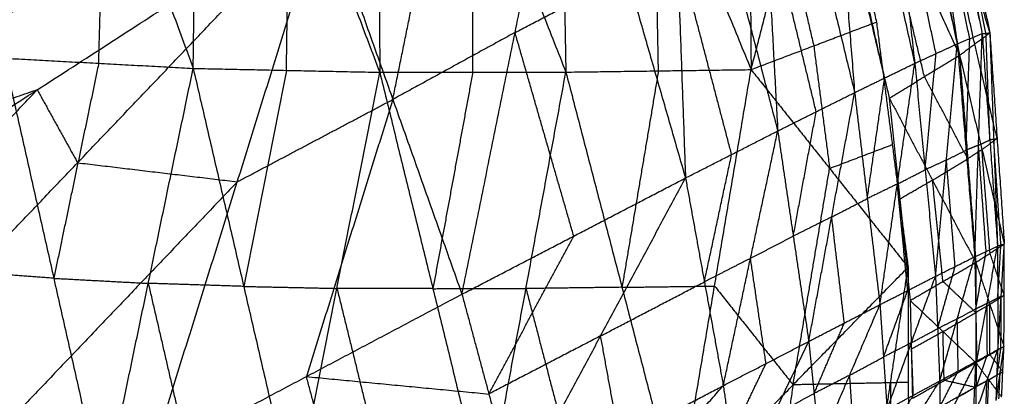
# Model space of a CAD drawing. Header units: millimetres. Extents: x -106 to 110, y -96 to 120.
# Tile 978 of 1020: x 91.19 to 96.42, y 60.47 to 62.47. Entities that reach past the tile are written whole.
import ezdxf

# ---------------------------------------------------------------- set-up
doc = ezdxf.new("R2010")
doc.units = ezdxf.units.MM
doc.header["$MEASUREMENT"] = 0
doc.layers.add('Default', color=7, linetype='Continuous', true_color=0x000000)

msp = doc.modelspace()

# ---------------------------------------------------------------- linework, layer by layer
at = {"layer": 'Default'}
for points in [[(89.3288, 61.8883, 12.4242), (90.5832, 63.471, 13.1306), (91.8377, 65.0536, 13.837)], [(95.0563, 64.919, 10.4519), (95.0668, 63.564, 10.7289), (95.0773, 62.209, 11.0059)], [(91.1806, 64.7518, 8.5788), (91.6474, 63.4837, 9.0477), (92.1143, 62.2156, 9.5165)], [(92.1143, 62.2156, 9.5165), (92.1311, 63.47, 9.2637), (92.148, 64.7244, 9.0108)], [(92.148, 64.7244, 9.0108), (92.6264, 63.4595, 9.5026), (93.1049, 62.1947, 9.9944)], [(93.1, 64.7186, 9.4643), (93.1024, 63.4566, 9.7293), (93.1049, 62.1947, 9.9944)], [(93.1, 64.7186, 9.4643), (93.5968, 63.4571, 9.9789), (94.0936, 62.1957, 10.4934)], [(94.0459, 64.7271, 9.9375), (94.0697, 63.4614, 10.2155), (94.0936, 62.1957, 10.4934)], [(94.0459, 64.7271, 9.9375), (94.5616, 63.4681, 10.4717), (95.0773, 62.209, 11.0059)], [(95.8241, 64.6819, 11.9709), (95.9985, 63.5142, 12.417), (96.1728, 62.3466, 12.8632)], [(95.8241, 64.6819, 11.9709), (96.0645, 63.5409, 12.2611), (96.3048, 62.3999, 12.5513)], [(95.8673, 64.6865, 11.5861), (96.086, 63.5432, 12.0687), (96.3048, 62.3999, 12.5513)], [(95.8673, 64.6865, 11.5861), (96.1063, 63.5453, 11.9212), (96.3453, 62.4042, 12.2562)], [(95.6809, 64.6205, 12.3877), (95.8137, 63.4314, 12.7784), (95.9466, 62.2423, 13.1691)], [(95.6809, 64.6205, 12.3877), (95.9268, 63.4836, 12.6254), (96.1728, 62.3466, 12.8632)], [(95.6897, 64.5476, 10.9886), (95.9373, 63.4166, 11.3831), (96.185, 62.2856, 11.7776)], [(95.6897, 64.5476, 10.9886), (96.0175, 63.4759, 11.6224), (96.3453, 62.4042, 12.2562)], [(95.4345, 64.5002, 12.8076), (95.5308, 63.2937, 13.1256), (95.6272, 62.0871, 13.4435)], [(95.4345, 64.5002, 12.8076), (95.6905, 63.3713, 12.9884), (95.9466, 62.2423, 13.1691)], [(95.0862, 64.3211, 13.1974), (95.1526, 63.102, 13.4289), (95.219, 61.8829, 13.6604)], [(95.0862, 64.3211, 13.1974), (95.3567, 63.2041, 13.3205), (95.6272, 62.0871, 13.4435)], [(95.2784, 64.2806, 10.6203), (95.5449, 63.1691, 11.0387), (95.8113, 62.0576, 11.457)], [(95.2784, 64.2806, 10.6203), (95.7317, 63.2831, 11.199), (96.185, 62.2856, 11.7776)], [(94.6407, 64.0855, 13.5229), (94.6848, 62.8592, 13.6593), (94.729, 61.6329, 13.7958)], [(94.6407, 64.0855, 13.5229), (94.9298, 62.9842, 13.5916), (95.219, 61.8829, 13.6604)], [(93.5417, 61.0152, 13.7507), (93.8236, 62.4062, 13.7514), (94.1055, 63.7973, 13.7521)], [(94.1055, 63.7973, 13.7521), (94.4172, 62.7151, 13.7739), (94.729, 61.6329, 13.7958)], [(95.0773, 62.209, 11.0059), (95.2678, 62.9465, 10.906), (95.4584, 63.6841, 10.806)], [(95.4584, 63.6841, 10.806), (95.6008, 63.0729, 11.0402), (95.7432, 62.4618, 11.2744)], [(96.325, 62.4021, 12.4038), (96.2055, 62.9726, 12.2362), (96.086, 63.5432, 12.0687)], [(96.2388, 62.3732, 12.7072), (96.1186, 62.9437, 12.5621), (95.9985, 63.5142, 12.417)], [(91.6124, 62.2426, 9.2887), (91.6299, 62.8632, 9.1682), (91.6474, 63.4837, 9.0477)], [(92.6096, 62.2051, 9.7555), (92.618, 62.8323, 9.629), (92.6264, 63.4595, 9.5026)], [(93.1746, 62.0503, 13.7879), (93.3156, 62.7459, 13.7883), (93.4565, 63.4414, 13.7886)], [(93.5992, 62.1952, 10.2439), (93.598, 62.8261, 10.1114), (93.5968, 63.4571, 9.9789)], [(94.5854, 62.2023, 10.7497), (94.5735, 62.8352, 10.6107), (94.5616, 63.4681, 10.4717)], [(96.2651, 62.3449, 12.0169), (96.1413, 62.9104, 11.8197), (96.0175, 63.4759, 11.6224)], [(96.0597, 62.2944, 13.0161), (95.9367, 62.8629, 12.8973), (95.8137, 63.4314, 12.7784)], [(95.7869, 62.1647, 13.3063), (95.6589, 62.7292, 13.2159), (95.5308, 63.2937, 13.1256)], [(95.9981, 62.1716, 11.6173), (95.8649, 62.7274, 11.4081), (95.7317, 63.2831, 11.199)], [(89.3288, 61.8883, 12.4242), (91.0682, 62.4869, 13.1247), (92.8075, 63.0855, 13.8251)], [(89.7642, 61.1173, 12.4242), (91.2859, 62.1014, 13.1247), (92.8075, 63.0855, 13.8251)], [(90.1929, 60.3425, 12.4242), (91.5002, 61.714, 13.1247), (92.8075, 63.0855, 13.8251)], [(91.8896, 60.14, 13.1176), (92.3486, 61.6127, 13.4714), (92.8075, 63.0855, 13.8251)], [(92.8075, 63.0855, 13.8251), (93.1746, 62.0503, 13.7879), (93.5417, 61.0152, 13.7507)], [(95.4231, 61.985, 13.552), (95.2879, 62.5435, 13.4904), (95.1526, 63.102, 13.4289)], [(95.2678, 62.9465, 10.906), (95.339, 62.641, 11.0231), (95.4102, 62.3354, 11.1402)], [(94.974, 61.7579, 13.7281), (94.8294, 62.3085, 13.6937), (94.6848, 62.8592, 13.6593)], [(93.8236, 62.4062, 13.7514), (94.1204, 62.5607, 13.7627), (94.4172, 62.7151, 13.7739)], [(95.0773, 62.209, 11.0059), (95.4102, 62.3354, 11.1402), (95.7432, 62.4618, 11.2744)], [(95.7432, 62.4618, 11.2744), (95.8272, 61.8103, 11.5968), (95.9112, 61.1589, 11.9192)], [(93.8236, 62.4062, 13.7514), (93.4991, 62.2283, 13.7696), (93.1746, 62.0503, 13.7879)], [(94.1353, 61.324, 13.7732), (93.9794, 61.8651, 13.7623), (93.8236, 62.4062, 13.7514)], [(96.1728, 62.3466, 12.8632), (96.2388, 62.3732, 12.7072), (96.3048, 62.3999, 12.5513)], [(96.185, 62.2856, 11.7776), (96.2651, 62.3449, 12.0169), (96.3453, 62.4042, 12.2562)], [(96.2653, 61.2144, 13.1818), (96.2851, 61.8071, 12.8665), (96.3048, 62.3999, 12.5513)], [(96.3048, 62.3999, 12.5513), (96.325, 62.4021, 12.4038), (96.3453, 62.4042, 12.2562)], [(96.3048, 62.3999, 12.5513), (96.3455, 61.8356, 12.7461), (96.3863, 61.2712, 12.9409)], [(96.3455, 61.8356, 12.7461), (96.3353, 62.1188, 12.5749), (96.325, 62.4021, 12.4038)], [(96.3453, 62.4042, 12.2562), (96.3658, 61.8377, 12.5986), (96.3863, 61.2712, 12.9409)], [(96.3453, 62.4042, 12.2562), (96.3838, 61.8433, 12.4813), (96.4223, 61.2823, 12.7064)], [(95.9466, 62.2423, 13.1691), (96.0597, 62.2944, 13.0161), (96.1728, 62.3466, 12.8632)], [(96.0568, 61.1104, 13.4106), (96.1148, 61.7285, 13.1369), (96.1728, 62.3466, 12.8632)], [(96.1728, 62.3466, 12.8632), (96.2191, 61.7805, 13.0225), (96.2653, 61.2144, 13.1818)], [(96.2191, 61.7805, 13.0225), (96.2289, 62.0769, 12.8649), (96.2388, 62.3732, 12.7072)], [(96.3838, 61.8433, 12.4813), (96.3244, 62.0941, 12.2491), (96.2651, 62.3449, 12.0169)], [(95.4102, 62.3354, 11.1402), (95.4522, 62.0097, 11.3014), (95.4943, 61.6839, 11.4626)], [(95.8113, 62.0576, 11.457), (95.9981, 62.1716, 11.6173), (96.185, 62.2856, 11.7776)], [(96.0017, 61.6763, 13.2898), (96.0307, 61.9854, 13.153), (96.0597, 62.2944, 13.0161)], [(96.185, 62.2856, 11.7776), (96.2279, 61.735, 12.0428), (96.2708, 61.1843, 12.308)], [(96.185, 62.2856, 11.7776), (96.3036, 61.784, 12.242), (96.4223, 61.2823, 12.7064)], [(91.1106, 62.2696, 9.0609), (91.3738, 61.0999, 9.7662), (91.637, 59.9302, 10.4715)], [(91.1106, 62.2696, 9.0609), (91.6124, 62.2426, 9.2887), (92.1143, 62.2156, 9.5165)], [(91.6124, 62.2426, 9.2887), (91.4931, 61.6712, 9.5275), (91.3738, 61.0999, 9.7662)], [(95.6272, 62.0871, 13.4435), (95.7869, 62.1647, 13.3063), (95.9466, 62.2423, 13.1691)], [(95.7617, 60.9598, 13.607), (95.8541, 61.601, 13.3881), (95.9466, 62.2423, 13.1691)], [(95.9466, 62.2423, 13.1691), (96.0017, 61.6763, 13.2898), (96.0568, 61.1104, 13.4106)], [(91.637, 59.9302, 10.4715), (91.8756, 61.0729, 9.994), (92.1143, 62.2156, 9.5165)], [(92.1143, 62.2156, 9.5165), (92.3826, 61.0568, 10.2459), (92.6509, 59.8979, 10.9752)], [(92.1143, 62.2156, 9.5165), (92.6096, 62.2051, 9.7555), (93.1049, 62.1947, 9.9944)], [(92.6096, 62.2051, 9.7555), (92.4961, 61.6309, 10.0007), (92.3826, 61.0568, 10.2459)], [(92.6509, 59.8979, 10.9752), (92.8779, 61.0463, 10.4848), (93.1049, 62.1947, 9.9944)], [(93.1049, 62.1947, 9.9944), (93.5992, 62.1952, 10.2439), (94.0936, 62.1957, 10.4934)], [(93.1049, 62.1947, 9.9944), (93.3873, 61.0447, 10.7475), (93.6698, 59.8947, 11.5006)], [(93.5992, 62.1952, 10.2439), (93.4933, 61.6199, 10.4957), (93.3873, 61.0447, 10.7475)], [(93.6698, 59.8947, 11.5006), (93.8817, 61.0452, 10.997), (94.0936, 62.1957, 10.4934)], [(94.0936, 62.1957, 10.4934), (94.5854, 62.2023, 10.7497), (95.0773, 62.209, 11.0059)], [(94.0936, 62.1957, 10.4934), (94.3916, 61.052, 11.2668), (94.6895, 59.9084, 12.0401)], [(94.5854, 62.2023, 10.7497), (94.4885, 61.6272, 11.0082), (94.3916, 61.052, 11.2668)], [(94.6895, 59.9084, 12.0401), (94.8834, 61.0587, 11.523), (95.0773, 62.209, 11.0059)], [(95.0773, 62.209, 11.0059), (95.4943, 61.6839, 11.4626), (95.9112, 61.1589, 11.9192)], [(95.6944, 61.5234, 13.5253), (95.7407, 61.8441, 13.4158), (95.7869, 62.1647, 13.3063)], [(96.2279, 61.735, 12.0428), (96.113, 61.9533, 11.8301), (95.9981, 62.1716, 11.6173)], [(91.2859, 62.1014, 13.1247), (90.4162, 61.8021, 12.7745), (89.5465, 61.5028, 12.4242)], [(89.9785, 60.7299, 12.4242), (90.6322, 61.4156, 12.7745), (91.2859, 62.1014, 13.1247)], [(91.2859, 62.1014, 13.1247), (91.393, 61.9077, 13.1247), (91.5002, 61.714, 13.1247)], [(95.219, 61.8829, 13.6604), (95.4231, 61.985, 13.552), (95.6272, 62.0871, 13.4435)], [(95.3838, 60.7648, 13.7506), (95.5055, 61.4259, 13.597), (95.6272, 62.0871, 13.4435)], [(95.6272, 62.0871, 13.4435), (95.6944, 61.5234, 13.5253), (95.7617, 60.9598, 13.607)], [(92.3486, 61.6127, 13.4714), (92.7616, 61.8315, 13.6296), (93.1746, 62.0503, 13.7879)], [(93.1746, 62.0503, 13.7879), (92.9451, 61.314, 13.611), (92.7156, 60.5776, 13.4341)], [(95.8113, 62.0576, 11.457), (95.8668, 61.5198, 11.7383), (95.9222, 60.982, 12.0197)], [(95.8113, 62.0576, 11.457), (96.041, 61.6209, 11.8825), (96.2708, 61.1843, 12.308)], [(95.3014, 61.3238, 13.7055), (95.3623, 61.6544, 13.6287), (95.4231, 61.985, 13.552)], [(94.729, 61.6329, 13.7958), (94.974, 61.7579, 13.7281), (95.219, 61.8829, 13.6604)], [(94.9297, 60.529, 13.8225), (95.0743, 61.2059, 13.7415), (95.219, 61.8829, 13.6604)], [(95.219, 61.8829, 13.6604), (95.3014, 61.3238, 13.7055), (95.3838, 60.7648, 13.7506)], [(96.2851, 61.8071, 12.8665), (96.3153, 61.8214, 12.8063), (96.3455, 61.8356, 12.7461)], [(96.3036, 61.784, 12.242), (96.3437, 61.8136, 12.3616), (96.3838, 61.8433, 12.4813)], [(96.3658, 61.8377, 12.5986), (96.3556, 61.8366, 12.6723), (96.3455, 61.8356, 12.7461)], [(96.3658, 61.8377, 12.5986), (96.3748, 61.8405, 12.5399), (96.3838, 61.8433, 12.4813)], [(96.4043, 61.2768, 12.8236), (96.385, 61.5572, 12.7111), (96.3658, 61.8377, 12.5986)], [(95.4943, 61.6839, 11.4626), (95.6607, 61.7471, 11.5297), (95.8272, 61.8103, 11.5968)], [(96.1148, 61.7285, 13.1369), (96.1669, 61.7545, 13.0797), (96.2191, 61.7805, 13.0225)], [(96.2851, 61.8071, 12.8665), (96.2521, 61.7938, 12.9445), (96.2191, 61.7805, 13.0225)], [(96.3036, 61.784, 12.242), (96.2657, 61.7595, 12.1424), (96.2279, 61.735, 12.0428)], [(96.3258, 61.2428, 13.0613), (96.3054, 61.525, 12.9639), (96.2851, 61.8071, 12.8665)], [(96.3465, 61.2333, 12.5072), (96.3251, 61.5086, 12.3746), (96.3036, 61.784, 12.242)], [(91.5002, 61.714, 13.1247), (91.9244, 61.6634, 13.298), (92.3486, 61.6127, 13.4714)], [(94.8293, 61.0809, 13.8092), (94.9017, 61.4194, 13.7686), (94.974, 61.7579, 13.7281)], [(96.1148, 61.7285, 13.1369), (96.0583, 61.7024, 13.2134), (96.0017, 61.6763, 13.2898)], [(96.041, 61.6209, 11.8825), (96.1345, 61.678, 11.9627), (96.2279, 61.735, 12.0428)], [(96.1611, 61.1624, 13.2962), (96.1379, 61.4454, 13.2165), (96.1148, 61.7285, 13.1369)], [(95.3004, 60.5336, 11.9797), (95.3973, 61.1088, 11.7211), (95.4943, 61.6839, 11.4626)], [(95.8541, 61.601, 13.3881), (95.9279, 61.6387, 13.3389), (96.0017, 61.6763, 13.2898)], [(92.3486, 61.6127, 13.4714), (91.6949, 60.927, 13.1212), (91.0412, 60.2412, 12.7709)], [(93.5417, 61.0152, 13.7507), (94.1353, 61.324, 13.7732), (94.729, 61.6329, 13.7958)], [(93.8276, 59.9545, 13.6979), (94.2783, 60.7937, 13.7469), (94.729, 61.6329, 13.7958)], [(94.729, 61.6329, 13.7958), (94.8293, 61.0809, 13.8092), (94.9297, 60.529, 13.8225)], [(96.041, 61.6209, 11.8825), (95.9539, 61.5704, 11.8104), (95.8668, 61.5198, 11.7383)], [(96.0965, 61.0832, 12.1639), (96.0688, 61.352, 12.0232), (96.041, 61.6209, 11.8825)], [(95.8541, 61.601, 13.3881), (95.7743, 61.5622, 13.4567), (95.6944, 61.5234, 13.5253)], [(95.9093, 61.0351, 13.5088), (95.8817, 61.318, 13.4484), (95.8541, 61.601, 13.3881)], [(95.5055, 61.4259, 13.597), (95.6, 61.4747, 13.5612), (95.6944, 61.5234, 13.5253)], [(95.5055, 61.4259, 13.597), (95.4035, 61.3749, 13.6513), (95.3014, 61.3238, 13.7055)], [(95.5728, 60.8623, 13.6788), (95.5391, 61.1441, 13.6379), (95.5055, 61.4259, 13.597)], [(93.6846, 60.4848, 13.7243), (93.91, 60.9044, 13.7488), (94.1353, 61.324, 13.7732)], [(95.0743, 61.2059, 13.7415), (95.1879, 61.2649, 13.7235), (95.3014, 61.3238, 13.7055)], [(96.2653, 61.2144, 13.1818), (96.3258, 61.2428, 13.0613), (96.3863, 61.2712, 12.9409)], [(96.2706, 60.9374, 13.2709), (96.2982, 61.0901, 13.1661), (96.3258, 61.2428, 13.0613)], [(96.2708, 61.1843, 12.308), (96.3465, 61.2333, 12.5072), (96.4223, 61.2823, 12.7064)], [(96.2758, 60.6605, 13.3601), (96.331, 60.9659, 13.1505), (96.3863, 61.2712, 12.9409)], [(96.3863, 61.2712, 12.9409), (96.4043, 61.2768, 12.8236), (96.4223, 61.2823, 12.7064)], [(96.3863, 61.2712, 12.9409), (96.3875, 60.9963, 13.0498), (96.3887, 60.7214, 13.1588)], [(96.3875, 60.9963, 13.0498), (96.3959, 61.1365, 12.9367), (96.4043, 61.2768, 12.8236)], [(96.3887, 60.7214, 13.1588), (96.4055, 61.0018, 12.9326), (96.4223, 61.2823, 12.7064)], [(96.4204, 60.7376, 12.9583), (96.4213, 61.0099, 12.8323), (96.4223, 61.2823, 12.7064)], [(95.0743, 61.2059, 13.7415), (94.9518, 61.1434, 13.7753), (94.8293, 61.0809, 13.8092)], [(95.1567, 60.6469, 13.7865), (95.1155, 60.9264, 13.764), (95.0743, 61.2059, 13.7415)], [(96.0568, 61.1104, 13.4106), (96.1611, 61.1624, 13.2962), (96.2653, 61.2144, 13.1818)], [(96.0792, 60.5541, 13.5461), (96.1723, 60.8842, 13.3639), (96.2653, 61.2144, 13.1818)], [(96.2653, 61.2144, 13.1818), (96.2706, 60.9374, 13.2709), (96.2758, 60.6605, 13.3601)], [(96.4213, 61.0099, 12.8323), (96.3839, 61.1216, 12.6698), (96.3465, 61.2333, 12.5072)], [(91.3738, 61.0999, 9.7662), (91.1183, 61.1188, 9.6456), (90.8628, 61.1378, 9.5249)], [(94.6895, 59.9084, 12.0401), (95.3004, 60.5336, 11.9797), (95.9112, 61.1589, 11.9192)], [(95.7248, 59.9298, 12.5967), (95.818, 60.5443, 12.258), (95.9112, 61.1589, 11.9192)], [(95.9112, 61.1589, 11.9192), (95.9124, 60.5466, 12.3091), (95.9135, 59.9343, 12.699)], [(95.9222, 60.982, 12.0197), (96.0965, 61.0832, 12.1639), (96.2708, 61.1843, 12.308)], [(96.068, 60.8322, 13.4784), (96.1145, 60.9973, 13.3873), (96.1611, 61.1624, 13.2962)], [(96.2708, 61.1843, 12.308), (96.2709, 60.918, 12.457), (96.271, 60.6517, 12.606)], [(96.2708, 61.1843, 12.308), (96.3456, 60.9609, 12.6331), (96.4204, 60.7376, 12.9583)], [(91.3738, 61.0999, 9.7662), (91.6247, 61.0864, 9.8801), (91.8756, 61.0729, 9.994)], [(94.2783, 60.7937, 13.7469), (94.5538, 60.9373, 13.778), (94.8293, 61.0809, 13.8092)], [(95.7617, 60.9598, 13.607), (95.9093, 61.0351, 13.5088), (96.0568, 61.1104, 13.4106)], [(95.7995, 60.403, 13.6993), (95.9282, 60.7567, 13.555), (96.0568, 61.1104, 13.4106)], [(96.0568, 61.1104, 13.4106), (96.068, 60.8322, 13.4784), (96.0792, 60.5541, 13.5461)], [(96.2709, 60.918, 12.457), (96.1837, 61.0006, 12.3104), (96.0965, 61.0832, 12.1639)], [(91.8756, 61.0729, 9.994), (92.0098, 60.4935, 10.3587), (92.144, 59.914, 10.7234)], [(92.3826, 61.0568, 10.2459), (92.1291, 61.0648, 10.12), (91.8756, 61.0729, 9.994)], [(92.3826, 61.0568, 10.2459), (92.6302, 61.0515, 10.3653), (92.8779, 61.0463, 10.4848)], [(92.8779, 61.0463, 10.4848), (93.0191, 60.4713, 10.8613), (93.1604, 59.8963, 11.2379)], [(93.3873, 61.0447, 10.7475), (93.1326, 61.0455, 10.6161), (92.8779, 61.0463, 10.4848)], [(93.3873, 61.0447, 10.7475), (93.6345, 61.0449, 10.8722), (93.8817, 61.0452, 10.997)], [(94.3916, 61.052, 11.2668), (94.1366, 61.0486, 11.1319), (93.8817, 61.0452, 10.997)], [(93.8817, 61.0452, 10.997), (94.0307, 60.4733, 11.3837), (94.1797, 59.9015, 11.7703)], [(94.3916, 61.052, 11.2668), (94.6375, 61.0553, 11.3949), (94.8834, 61.0587, 11.523)], [(94.8834, 61.0587, 11.523), (95.0919, 60.7961, 11.7513), (95.3004, 60.5336, 11.9797)], [(95.7806, 60.6814, 13.6532), (95.8449, 60.8582, 13.581), (95.9093, 61.0351, 13.5088)], [(91.8896, 60.14, 13.1176), (92.7156, 60.5776, 13.4341), (93.5417, 61.0152, 13.7507)], [(93.5417, 61.0152, 13.7507), (93.6846, 60.4848, 13.7243), (93.8276, 59.9545, 13.6979)], [(95.9222, 60.982, 12.0197), (95.9284, 60.722, 12.1788), (95.9345, 60.4621, 12.3379)], [(95.9222, 60.982, 12.0197), (96.0966, 60.8168, 12.3128), (96.271, 60.6517, 12.606)], [(96.331, 60.9659, 13.1505), (96.3592, 60.9811, 13.1002), (96.3875, 60.9963, 13.0498)], [(96.3456, 60.9609, 12.6331), (96.3835, 60.9854, 12.7327), (96.4213, 61.0099, 12.8323)], [(96.4055, 61.0018, 12.9326), (96.3965, 60.9991, 12.9912), (96.3875, 60.9963, 13.0498)], [(96.4045, 60.7295, 13.0585), (96.405, 60.8656, 12.9955), (96.4055, 61.0018, 12.9326)], [(96.4055, 61.0018, 12.9326), (96.4134, 61.0059, 12.8824), (96.4213, 61.0099, 12.8323)], [(95.3838, 60.7648, 13.7506), (95.5728, 60.8623, 13.6788), (95.7617, 60.9598, 13.607)], [(95.4404, 60.2099, 13.8023), (95.6011, 60.5849, 13.7047), (95.7617, 60.9598, 13.607)], [(95.7617, 60.9598, 13.607), (95.7806, 60.6814, 13.6532), (95.7995, 60.403, 13.6993)], [(96.1723, 60.8842, 13.3639), (96.2214, 60.9108, 13.3174), (96.2706, 60.9374, 13.2709)], [(96.331, 60.9659, 13.1505), (96.3008, 60.9517, 13.2107), (96.2706, 60.9374, 13.2709)], [(96.3456, 60.9609, 12.6331), (96.3083, 60.9395, 12.5451), (96.2709, 60.918, 12.457)], [(96.3322, 60.6909, 13.2594), (96.3316, 60.8284, 13.205), (96.331, 60.9659, 13.1505)], [(96.3457, 60.6946, 12.7821), (96.3457, 60.8278, 12.7076), (96.3456, 60.9609, 12.6331)], [(96.1723, 60.8842, 13.3639), (96.1201, 60.8582, 13.4211), (96.068, 60.8322, 13.4784)], [(96.0966, 60.8168, 12.3128), (96.1838, 60.8674, 12.3849), (96.2709, 60.918, 12.457)], [(96.1775, 60.6073, 13.4531), (96.1749, 60.7458, 13.4085), (96.1723, 60.8842, 13.3639)], [(95.4121, 60.4874, 13.7764), (95.4924, 60.6748, 13.7276), (95.5728, 60.8623, 13.6788)], [(95.9282, 60.7567, 13.555), (95.9981, 60.7944, 13.5167), (96.068, 60.8322, 13.4784)], [(94.2783, 60.7937, 13.7469), (93.9815, 60.6393, 13.7356), (93.6846, 60.4848, 13.7243)], [(94.3787, 60.2417, 13.7602), (94.3285, 60.5177, 13.7536), (94.2783, 60.7937, 13.7469)], [(96.0966, 60.8168, 12.3128), (96.0125, 60.7694, 12.2458), (95.9284, 60.722, 12.1788)], [(96.1027, 60.5569, 12.4719), (96.0997, 60.6868, 12.3924), (96.0966, 60.8168, 12.3128)], [(94.9297, 60.529, 13.8225), (95.1567, 60.6469, 13.7865), (95.3838, 60.7648, 13.7506)], [(95.0079, 59.9788, 13.8392), (95.1958, 60.3718, 13.7949), (95.3838, 60.7648, 13.7506)], [(95.3838, 60.7648, 13.7506), (95.4121, 60.4874, 13.7764), (95.4404, 60.2099, 13.8023)], [(95.9282, 60.7567, 13.555), (95.8544, 60.719, 13.6041), (95.7806, 60.6814, 13.6532)], [(95.9394, 60.4785, 13.6227), (95.9338, 60.6176, 13.5889), (95.9282, 60.7567, 13.555)], [(96.271, 60.6517, 12.606), (96.3457, 60.6946, 12.7821), (96.4204, 60.7376, 12.9583)], [(96.2712, 60.3867, 13.4586), (96.3299, 60.554, 13.3087), (96.3887, 60.7214, 13.1588)], [(96.2758, 60.6605, 13.3601), (96.3322, 60.6909, 13.2594), (96.3887, 60.7214, 13.1588)], [(96.3792, 60.4501, 13.2779), (96.3998, 60.5938, 13.1181), (96.4204, 60.7376, 12.9583)], [(96.3792, 60.4501, 13.2779), (96.3839, 60.5857, 13.2183), (96.3887, 60.7214, 13.1588)], [(96.3839, 60.5857, 13.2183), (96.3942, 60.6576, 13.1384), (96.4045, 60.7295, 13.0585)], [(96.3887, 60.7214, 13.1588), (96.4045, 60.7295, 13.0585), (96.4204, 60.7376, 12.9583)], [(96.4082, 60.4693, 13.0948), (96.4143, 60.6035, 13.0265), (96.4204, 60.7376, 12.9583)], [(95.6011, 60.5849, 13.7047), (95.6908, 60.6331, 13.6789), (95.7806, 60.6814, 13.6532)], [(96.2735, 60.5236, 13.4093), (96.3029, 60.6073, 13.3344), (96.3322, 60.6909, 13.2594)], [(96.4143, 60.6035, 13.0265), (96.38, 60.649, 12.9043), (96.3457, 60.6946, 12.7821)], [(94.9688, 60.2539, 13.8309), (95.0628, 60.4504, 13.8087), (95.1567, 60.6469, 13.7865)], [(95.9345, 60.4621, 12.3379), (96.1027, 60.5569, 12.4719), (96.271, 60.6517, 12.606)], [(96.0792, 60.5541, 13.5461), (96.1775, 60.6073, 13.4531), (96.2758, 60.6605, 13.3601)], [(96.0816, 60.2785, 13.6221), (96.1787, 60.4695, 13.4911), (96.2758, 60.6605, 13.3601)], [(96.2597, 60.3902, 12.7652), (96.2654, 60.5209, 12.6856), (96.271, 60.6517, 12.606)], [(96.271, 60.6517, 12.606), (96.3396, 60.5605, 12.8504), (96.4082, 60.4693, 13.0948)], [(96.2712, 60.3867, 13.4586), (96.2735, 60.5236, 13.4093), (96.2758, 60.6605, 13.3601)], [(92.7156, 60.5776, 13.4341), (93.2001, 60.5312, 13.5792), (93.6846, 60.4848, 13.7243)], [(92.8586, 60.0472, 13.4078), (92.7871, 60.3124, 13.421), (92.7156, 60.5776, 13.4341)], [(95.6011, 60.5849, 13.7047), (95.5066, 60.5361, 13.7405), (95.4121, 60.4874, 13.7764)], [(95.62, 60.3065, 13.7508), (95.6105, 60.4457, 13.7277), (95.6011, 60.5849, 13.7047)], [(96.0804, 60.4163, 13.5841), (96.129, 60.5118, 13.5186), (96.1775, 60.6073, 13.4531)], [(96.3396, 60.5605, 12.8504), (96.3025, 60.5407, 12.768), (96.2654, 60.5209, 12.6856)], [(96.3299, 60.554, 13.3087), (96.3569, 60.5699, 13.2635), (96.3839, 60.5857, 13.2183)], [(96.334, 60.4298, 12.93), (96.3368, 60.4951, 12.8902), (96.3396, 60.5605, 12.8504)], [(96.3396, 60.5605, 12.8504), (96.377, 60.582, 12.9385), (96.4143, 60.6035, 13.0265)], [(96.3998, 60.5938, 13.1181), (96.3918, 60.5898, 13.1682), (96.3839, 60.5857, 13.2183)], [(96.3937, 60.4597, 13.1864), (96.3967, 60.5268, 13.1522), (96.3998, 60.5938, 13.1181)], [(96.3998, 60.5938, 13.1181), (96.4071, 60.5986, 13.0723), (96.4143, 60.6035, 13.0265)], [(93.8276, 59.9545, 13.6979), (94.3787, 60.2417, 13.7602), (94.9297, 60.529, 13.8225)], [(93.9555, 59.4224, 13.6704), (94.4426, 59.9757, 13.7465), (94.9297, 60.529, 13.8225)], [(94.9297, 60.529, 13.8225), (94.9688, 60.2539, 13.8309), (95.0079, 59.9788, 13.8392)], [(95.3004, 60.5336, 11.9797), (95.2538, 60.2263, 12.149), (95.2072, 59.9191, 12.3184)], [(95.818, 60.5443, 12.258), (95.5592, 60.539, 12.1188), (95.3004, 60.5336, 11.9797)], [(95.7995, 60.403, 13.6993), (95.9394, 60.4785, 13.6227), (96.0792, 60.5541, 13.5461)], [(95.8109, 60.1267, 13.7523), (95.9451, 60.3404, 13.6492), (96.0792, 60.5541, 13.5461)], [(95.9124, 60.5466, 12.3091), (95.8652, 60.5454, 12.2835), (95.818, 60.5443, 12.258)], [(95.818, 60.5443, 12.258), (95.8186, 60.2382, 12.4529), (95.8192, 59.932, 12.6478)], [(96.0792, 60.5541, 13.5461), (96.0804, 60.4163, 13.5841), (96.0816, 60.2785, 13.6221)], [(96.0971, 60.4261, 12.5515), (96.1812, 60.4735, 12.6185), (96.2654, 60.5209, 12.6856)], [(96.2654, 60.5209, 12.6856), (96.1841, 60.5389, 12.5787), (96.1027, 60.5569, 12.4719)], [(96.1787, 60.4695, 13.4911), (96.2261, 60.4966, 13.4502), (96.2735, 60.5236, 13.4093)], [(96.3299, 60.554, 13.3087), (96.3017, 60.5388, 13.359), (96.2735, 60.5236, 13.4093)], [(96.3252, 60.4184, 13.3682), (96.3275, 60.4862, 13.3384), (96.3299, 60.554, 13.3087)], [(95.1958, 60.3718, 13.7949), (95.304, 60.4296, 13.7857), (95.4121, 60.4874, 13.7764)], [(95.8052, 60.2648, 13.7258), (95.8723, 60.3717, 13.6743), (95.9394, 60.4785, 13.6227)]]:
    msp.add_open_spline(points, degree=2, dxfattribs=at)

doc.saveas('drawing.dxf')
